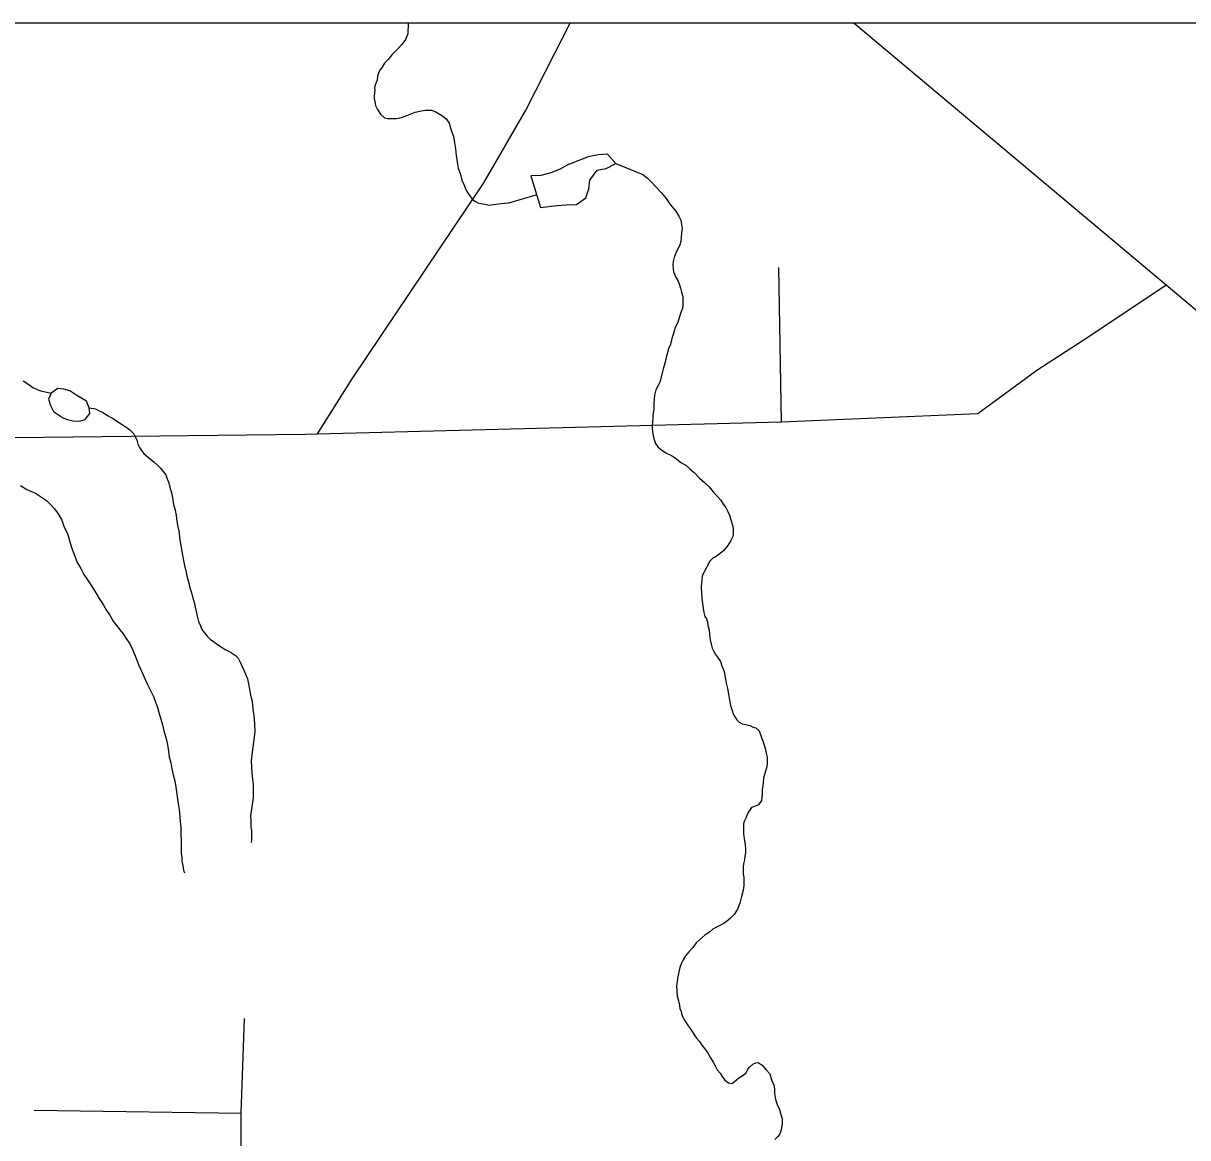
# Model space of a CAD drawing. Extents: x 103424 to 290657, y 38711 to 110967.
# Drawn here: x 214246.7907 to 214247.2366, y 40214.6745 to 40215.1012 of the extents above; entities that cross this region are included whole.
import ezdxf

# ---------------------------------------------------------------- set-up
doc = ezdxf.new("R2010")
doc.units = 0
for name, color, linetype in [('GM_X_City_Street', 7, 'Continuous'), ('GM_X_Corporation', 7, 'Continuous'), ('GM_X_County_Road', 7, 'Continuous'), ('GM_X_Minor_Lake', 7, 'Continuous'), ('GM_X_Minor_River', 7, 'Continuous')]:
    doc.layers.add(name, color=color, linetype=linetype)

msp = doc.modelspace()

# ---------------------------------------------------------------- linework, layer by layer
at = {"layer": 'GM_X_City_Street'}
for p, q in [((214247.08098, 40214.94864), (214247.08005, 40215.00777)), ((214246.79483, 40214.68515), (214246.87411, 40214.68389))]:
    msp.add_line(p, q, dxfattribs=at)
for points in [[(214246.90342, 40214.94404), (214247.08098, 40214.94864), (214247.15627, 40214.95183), (214247.17887, 40214.96837), (214247.19867, 40214.98138), (214247.22833, 40215.0011)], [(214246.87404, 40214.5198), (214246.87411, 40214.68389), (214246.87536, 40214.72018)]]:
    msp.add_lwpolyline(points, dxfattribs=at)
at = {"layer": 'GM_X_Corporation'}
for points in [[(214247.88425, 40215.10125), (214246.35258, 40215.10125), (214246.35258, 40213.74302), (214246.50862, 40213.74676), (214247.49304, 40213.75527), (214247.63273, 40213.75746), (214247.88095, 40213.75762), (214247.88494, 40213.98106), (214247.88525, 40214.01696), (214247.8863, 40214.63438), (214247.88621, 40214.66416), (214247.88593, 40214.68485)], [(214247.88203, 40215.10125), (214246.35258, 40215.10125), (214246.35258, 40213.73749), (214247.49304, 40213.75527), (214247.63273, 40213.75746), (214247.88095, 40213.75762), (214247.88261, 40214.4628)], [(214247.88425, 40215.10125), (214246.35258, 40215.10125), (214246.35258, 40213.74302), (214246.50862, 40213.74676), (214247.49304, 40213.75527), (214247.63273, 40213.75746), (214247.88095, 40213.75762), (214247.88494, 40213.98106), (214247.88525, 40214.01696), (214247.8863, 40214.63438), (214247.88621, 40214.66416), (214247.88593, 40214.68485)]]:
    msp.add_lwpolyline(points, close=True, dxfattribs=at)
at = {"layer": 'GM_X_County_Road'}
for points in [[(214246.89848, 40214.94398), (214246.90342, 40214.94404), (214246.9167, 40214.96509), (214246.96708, 40215.04019), (214246.98304, 40215.06775), (214246.99431, 40215.09007), (214247.00016, 40215.10125)], [(214247.1089, 40215.10125), (214247.12148, 40215.09064), (214247.22833, 40215.0011), (214247.2441, 40214.9878), (214247.29538, 40214.93945), (214247.41726, 40214.82428), (214247.50398, 40214.74242), (214247.52333, 40214.72293), (214247.53969, 40214.7079), (214247.56632, 40214.68259)], [(214246.46778, 40214.92413), (214246.55035, 40214.92574), (214246.55886, 40214.92583), (214246.55997, 40214.92682), (214246.56301, 40214.92961), (214246.57646, 40214.94217), (214246.61813, 40214.94202), (214246.69559, 40214.94178), (214246.72065, 40214.94194), (214246.89848, 40214.94398)]]:
    msp.add_lwpolyline(points, dxfattribs=at)
at = {"layer": 'GM_X_Minor_Lake'}
msp.add_line((214246.98499, 40215.04279), (214246.98875, 40215.03073), dxfattribs=at)
for points in [[(214247.01764, 40215.04754), (214247.0144, 40215.05112), (214247.01081, 40215.05092), (214247.00702, 40215.05014), (214246.99983, 40215.04733)], [(214246.99983, 40215.04733), (214246.99965, 40215.04725), (214246.99626, 40215.04534), (214246.99267, 40215.04399), (214246.98888, 40215.04302), (214246.98499, 40215.04279)], [(214246.98875, 40215.03073), (214246.9952, 40215.03148), (214246.99861, 40215.03169), (214247.00258, 40215.0319), (214247.00617, 40215.03439), (214247.00728, 40215.03781), (214247.00764, 40215.04122), (214247.01046, 40215.04503), (214247.01387, 40215.04562), (214247.01764, 40215.04754)], [(214246.81119, 40214.9587), (214246.80851, 40214.96047), (214246.80623, 40214.96121), (214246.80396, 40214.96139), (214246.80132, 40214.95967), (214246.80039, 40214.95739), (214246.80116, 40214.95493), (214246.80231, 40214.95266), (214246.80568, 40214.95033)], [(214246.81217, 40214.94892), (214246.81444, 40214.9495), (214246.81613, 40214.95178), (214246.81593, 40214.95406), (214246.81497, 40214.95652), (214246.81119, 40214.9587)], [(214246.80568, 40214.95033), (214246.80706, 40214.94965), (214246.80971, 40214.94909), (214246.81217, 40214.94892)]]:
    msp.add_lwpolyline(points, dxfattribs=at)
at = {"layer": 'GM_X_Minor_River'}
for points in [[(214246.93811, 40215.10125), (214246.93801, 40215.09719), (214246.9371, 40215.09508)], [(214246.9371, 40215.09508), (214246.93561, 40215.09316), (214246.93412, 40215.09142), (214246.93188, 40215.08911), (214246.93039, 40215.08738), (214246.92908, 40215.08603), (214246.92815, 40215.08449), (214246.92722, 40215.08334), (214246.92667, 40215.08219), (214246.92631, 40215.08104), (214246.92615, 40215.07952), (214246.9256, 40215.07799), (214246.92524, 40215.07665), (214246.92526, 40215.07551), (214246.9251, 40215.07361), (214246.92512, 40215.07247), (214246.92533, 40215.07133), (214246.92554, 40215.06981), (214246.92633, 40215.0683), (214246.9275, 40215.06642), (214246.92904, 40215.06511), (214246.93019, 40215.06475), (214246.93171, 40215.06477), (214246.93361, 40215.0648), (214246.9355, 40215.06521), (214246.93758, 40215.066), (214246.94079, 40215.06719), (214246.94249, 40215.06759), (214246.94382, 40215.0678), (214246.94476, 40215.068), (214246.94571, 40215.06802), (214246.94704, 40215.06804), (214246.94838, 40215.06749), (214246.94972, 40215.06675), (214246.95126, 40215.06582), (214246.95261, 40215.0647), (214246.95377, 40215.063), (214246.95458, 40215.06035), (214246.95538, 40215.05789), (214246.9558, 40215.05543), (214246.95622, 40215.05315), (214246.95645, 40215.05068), (214246.95687, 40215.04803), (214246.95729, 40215.04575), (214246.95809, 40215.04329), (214246.95869, 40215.04121), (214246.95948, 40215.03932), (214246.96008, 40215.03781), (214246.96086, 40215.03649), (214246.96261, 40215.03385), (214246.96357, 40215.03311), (214246.96472, 40215.03255), (214246.96587, 40215.03219), (214246.96739, 40215.03202), (214246.96911, 40215.03167), (214246.97081, 40215.03188), (214246.97271, 40215.0321), (214246.97499, 40215.03232), (214246.97669, 40215.03254), (214246.98715, 40215.03559)], [(214247.01764, 40215.04754), (214247.028, 40215.04337), (214247.02954, 40215.04206), (214247.03128, 40215.04037), (214247.03302, 40215.0385), (214247.03495, 40215.03643), (214247.03689, 40215.03418), (214247.03845, 40215.03192), (214247.04058, 40215.02929), (214247.04175, 40215.02741), (214247.04253, 40215.0259), (214247.04275, 40215.02419), (214247.04297, 40215.02267), (214247.0428, 40215.02096), (214247.04264, 40215.01924), (214247.04248, 40215.01772), (214247.04194, 40215.016), (214247.04138, 40215.01485), (214247.04047, 40215.01294), (214247.03992, 40215.0116), (214247.03956, 40215.01007), (214247.0394, 40215.00874), (214247.03961, 40215.00722), (214247.03963, 40215.00608), (214247.04003, 40215.00514), (214247.04042, 40215.00419), (214247.0412, 40215.00306), (214247.04179, 40215.00155), (214247.04239, 40214.99985), (214247.0428, 40214.99833), (214247.0432, 40214.99662), (214247.04322, 40214.99549), (214247.04324, 40214.99434), (214247.04326, 40214.99339), (214247.04309, 40214.99206), (214247.04254, 40214.99053), (214247.042, 40214.98881), (214247.04128, 40214.98671), (214247.04036, 40214.9848), (214247.03964, 40214.9825), (214247.0391, 40214.98059), (214247.03857, 40214.9783), (214247.03783, 40214.97658), (214247.03729, 40214.97467), (214247.03676, 40214.97276), (214247.0364, 40214.97105), (214247.03586, 40214.96933), (214247.03551, 40214.9678), (214247.03443, 40214.96379), (214247.0337, 40214.96226), (214247.03296, 40214.96092), (214247.03243, 40214.95882), (214247.03226, 40214.9573), (214247.0321, 40214.95577), (214247.03212, 40214.95444), (214247.03214, 40214.9533), (214247.03196, 40214.95216), (214247.03179, 40214.95102), (214247.03181, 40214.95007), (214247.03164, 40214.94873), (214247.03148, 40214.94721), (214247.0315, 40214.94607), (214247.03172, 40214.94398), (214247.03213, 40214.94227), (214247.03273, 40214.94038), (214247.0337, 40214.93906), (214247.03505, 40214.93794), (214247.03678, 40214.93683), (214247.03888, 40214.93572), (214247.04081, 40214.93442), (214247.04254, 40214.93311), (214247.04445, 40214.932), (214247.046, 40214.93069), (214247.04754, 40214.92919), (214247.04966, 40214.92713), (214247.05159, 40214.92545), (214247.05333, 40214.92376), (214247.05488, 40214.92188), (214247.05643, 40214.92019), (214247.05778, 40214.91869), (214247.05876, 40214.91718), (214247.05973, 40214.91587), (214247.06051, 40214.91436), (214247.06111, 40214.91285), (214247.0617, 40214.91114), (214247.06231, 40214.90906), (214247.06252, 40214.90773), (214247.06254, 40214.90659), (214247.06256, 40214.90564), (214247.06238, 40214.90469), (214247.06165, 40214.90316), (214247.06054, 40214.90124), (214247.05886, 40214.89931), (214247.05717, 40214.89796), (214247.05567, 40214.89679), (214247.05473, 40214.8964), (214247.05361, 40214.89524)], [(214246.79068, 40214.9644), (214246.79279, 40214.96291), (214246.79433, 40214.96179), (214246.79605, 40214.96105), (214246.79739, 40214.9605), (214246.80132, 40214.95967)], [(214246.81593, 40214.95406), (214246.8184, 40214.95359), (214246.81975, 40214.95285), (214246.82108, 40214.95229), (214246.82224, 40214.95155), (214246.8232, 40214.95099), (214246.82415, 40214.95044), (214246.82511, 40214.94988), (214246.82608, 40214.94914), (214246.82722, 40214.94858), (214246.82819, 40214.94784), (214246.82934, 40214.94709), (214246.83049, 40214.94635), (214246.83145, 40214.9456), (214246.833, 40214.9441), (214246.83359, 40214.94297), (214246.83418, 40214.94165), (214246.83458, 40214.94013), (214246.83517, 40214.93881), (214246.83595, 40214.93768), (214246.83692, 40214.93656), (214246.83789, 40214.93562), (214246.83943, 40214.93431), (214246.84078, 40214.93319), (214246.84212, 40214.93207), (214246.84328, 40214.93094), (214246.84425, 40214.92963), (214246.84523, 40214.92831), (214246.84582, 40214.9268), (214246.84642, 40214.92529), (214246.84682, 40214.92358), (214246.84743, 40214.9215), (214246.84784, 40214.9196), (214246.84826, 40214.91695), (214246.84887, 40214.91487), (214246.84928, 40214.91278), (214246.84951, 40214.9105), (214246.84992, 40214.90842), (214246.85034, 40214.90633), (214246.85056, 40214.90424), (214246.85162, 40214.8976), (214246.85203, 40214.89552), (214246.85244, 40214.89362), (214246.85306, 40214.89097)], [(214246.78963, 40214.92426), (214246.79212, 40214.92278), (214246.79538, 40214.9213), (214246.79768, 40214.91982), (214246.7996, 40214.91851), (214246.80115, 40214.91701), (214246.80269, 40214.91533), (214246.80405, 40214.91345), (214246.80542, 40214.91099), (214246.80642, 40214.90835), (214246.8076, 40214.90589), (214246.8084, 40214.90324), (214246.8092, 40214.90059), (214246.8104, 40214.89719), (214246.81139, 40214.89473), (214246.81276, 40214.89247), (214246.81393, 40214.8902), (214246.8153, 40214.88813), (214246.81686, 40214.88587), (214246.81842, 40214.88323), (214246.81979, 40214.88097), (214246.82134, 40214.87871), (214246.82252, 40214.87645), (214246.82388, 40214.87457), (214246.82506, 40214.8723), (214246.82777, 40214.86892), (214246.82894, 40214.86742), (214246.8301, 40214.86572), (214246.83147, 40214.86365), (214246.83265, 40214.8612), (214246.83383, 40214.85836), (214246.83483, 40214.85572), (214246.83818, 40214.84835), (214246.83956, 40214.84552), (214246.84054, 40214.84344), (214246.84133, 40214.84136), (214246.84213, 40214.83928), (214246.84274, 40214.83701), (214246.84334, 40214.83474), (214246.84395, 40214.83265)], [(214247.05361, 40214.89524), (214247.05121, 40214.89065), (214247.05066, 40214.8895), (214247.0505, 40214.88778), (214247.05034, 40214.88569), (214247.05039, 40214.88284), (214247.05063, 40214.87999), (214247.05105, 40214.87733), (214247.05127, 40214.87562), (214247.05167, 40214.87411), (214247.05226, 40214.87317), (214247.05266, 40214.87203), (214247.05287, 40214.87071), (214247.05328, 40214.869), (214247.0535, 40214.8671), (214247.05372, 40214.8652), (214247.05413, 40214.8635), (214247.05453, 40214.86198), (214247.05512, 40214.86066), (214247.05571, 40214.85953), (214247.05649, 40214.85859), (214247.05765, 40214.85689), (214247.05825, 40214.85519), (214247.05905, 40214.85311), (214247.05947, 40214.85084), (214247.05988, 40214.84856), (214247.0603, 40214.84648), (214247.06071, 40214.84439), (214247.06113, 40214.84211), (214247.06154, 40214.84003), (214247.06214, 40214.83814), (214247.06254, 40214.83681), (214247.06313, 40214.83568), (214247.06391, 40214.83455), (214247.06488, 40214.83361), (214247.06603, 40214.83306), (214247.06736, 40214.8327), (214247.06889, 40214.83234), (214247.07023, 40214.83179), (214247.07118, 40214.83142), (214247.07253, 40214.8303), (214247.07313, 40214.8286), (214247.07413, 40214.82557), (214247.07473, 40214.82368), (214247.07514, 40214.82178), (214247.07554, 40214.82027), (214247.07557, 40214.81894), (214247.07559, 40214.8178), (214247.07541, 40214.81665), (214247.07416, 40214.81226), (214247.074, 40214.81036), (214247.07366, 40214.80769), (214247.07369, 40214.80598), (214247.07352, 40214.80484), (214247.07335, 40214.80369), (214247.07224, 40214.80197), (214247.07072, 40214.80137), (214247.06959, 40214.80098), (214247.06848, 40214.79944), (214247.06793, 40214.79829), (214247.06738, 40214.79695), (214247.06664, 40214.79542), (214247.06647, 40214.79447), (214247.06648, 40214.79352), (214247.0665, 40214.79257), (214247.06653, 40214.79105), (214247.06675, 40214.78896), (214247.06716, 40214.78687), (214247.0672, 40214.78478), (214247.06722, 40214.78364), (214247.06705, 40214.78231), (214247.06688, 40214.78097), (214247.06653, 40214.77945), (214247.06635, 40214.7783), (214247.06638, 40214.77697), (214247.0664, 40214.77564), (214247.06661, 40214.77412), (214247.06664, 40214.7726), (214247.06666, 40214.77108), (214247.06631, 40214.76937), (214247.06578, 40214.76689), (214247.06506, 40214.7644), (214247.06415, 40214.76211), (214247.06286, 40214.76), (214247.06155, 40214.75865), (214247.06061, 40214.75787), (214247.05892, 40214.75652), (214247.05742, 40214.75574), (214247.0561, 40214.75515), (214247.05478, 40214.75437), (214247.05347, 40214.75321), (214247.05177, 40214.75223), (214247.0484, 40214.74914), (214247.0471, 40214.74741), (214247.04561, 40214.74567), (214247.04431, 40214.74414), (214247.04338, 40214.7426), (214247.04265, 40214.74107), (214247.0421, 40214.73973), (214247.04175, 40214.73801), (214247.04122, 40214.73553)], [(214246.85306, 40214.89097), (214246.85347, 40214.88907), (214246.85407, 40214.88699), (214246.85448, 40214.8851), (214246.85508, 40214.8832), (214246.85549, 40214.88169), (214246.85589, 40214.88036), (214246.85629, 40214.87904), (214246.85651, 40214.87771), (214246.85691, 40214.87601), (214246.85732, 40214.8743), (214246.85774, 40214.87222), (214246.85852, 40214.87051), (214246.85911, 40214.86919), (214246.86009, 40214.86788), (214246.86106, 40214.86656), (214246.86222, 40214.86544), (214246.86356, 40214.86451), (214246.8651, 40214.86339), (214246.86644, 40214.86246), (214246.86798, 40214.86153), (214246.86932, 40214.86079), (214246.87047, 40214.86023), (214246.87201, 40214.85912), (214246.87297, 40214.85818), (214246.87376, 40214.85667), (214246.87455, 40214.85497), (214246.87533, 40214.85327), (214246.87593, 40214.85176), (214246.87652, 40214.85025), (214246.87694, 40214.84835), (214246.87735, 40214.84626), (214246.87777, 40214.84399), (214246.87837, 40214.84172), (214246.87862, 40214.83849), (214246.87904, 40214.83602), (214246.87927, 40214.83317), (214246.87933, 40214.82994), (214246.87882, 40214.82594), (214246.87832, 40214.82213), (214246.87799, 40214.81889), (214246.87803, 40214.81642), (214246.87826, 40214.81414), (214246.87848, 40214.81187), (214246.87871, 40214.80978), (214246.87874, 40214.80769), (214246.87879, 40214.80484), (214246.87777, 40214.79779), (214246.87779, 40214.79626), (214246.87781, 40214.79512), (214246.87783, 40214.7936), (214246.87804, 40214.79228), (214246.87807, 40214.79075), (214246.87809, 40214.78942), (214246.87811, 40214.78847), (214246.87793, 40214.78771), (214246.87793, 40214.78752)], [(214246.84395, 40214.83265), (214246.84455, 40214.83038), (214246.84516, 40214.82811), (214246.84577, 40214.82584), (214246.84619, 40214.82337), (214246.84662, 40214.82033), (214246.84723, 40214.81806), (214246.84764, 40214.81579), (214246.84806, 40214.81351), (214246.84867, 40214.81124), (214246.84909, 40214.80877), (214246.84951, 40214.80612), (214246.84994, 40214.80327), (214246.85037, 40214.80023), (214246.8506, 40214.79739), (214246.85083, 40214.79549), (214246.85105, 40214.79359), (214246.85109, 40214.79074), (214246.85113, 40214.78865), (214246.85116, 40214.78675), (214246.85118, 40214.78523), (214246.85121, 40214.78351), (214246.85143, 40214.78181), (214246.85145, 40214.78048), (214246.85166, 40214.77934), (214246.85187, 40214.77801), (214246.85208, 40214.77687), (214246.85228, 40214.7763), (214246.85248, 40214.77593)], [(214247.04122, 40214.73553), (214247.04104, 40214.73458), (214247.04089, 40214.73268), (214247.04092, 40214.73078), (214247.04114, 40214.72888), (214247.04155, 40214.72698), (214247.04196, 40214.72528), (214247.04217, 40214.72395), (214247.04256, 40214.723), (214247.04277, 40214.72206), (214247.04317, 40214.72092), (214247.04395, 40214.7196), (214247.04454, 40214.71847), (214247.04532, 40214.71734), (214247.04609, 40214.7164), (214247.04687, 40214.71527), (214247.04765, 40214.71395), (214247.04843, 40214.71263), (214247.0496, 40214.71132), (214247.05057, 40214.71), (214247.05154, 40214.70868), (214247.0527, 40214.70718), (214247.05388, 40214.70511), (214247.05486, 40214.70341), (214247.05564, 40214.70209), (214247.05642, 40214.70058), (214247.05758, 40214.69927), (214247.05836, 40214.69795), (214247.05934, 40214.69663), (214247.06068, 40214.69551), (214247.06221, 40214.69534), (214247.06464, 40214.69747), (214247.06634, 40214.69844), (214247.06746, 40214.69941), (214247.0682, 40214.70075), (214247.06894, 40214.70171), (214247.07006, 40214.70268), (214247.0712, 40214.70327), (214247.07214, 40214.70328), (214247.07368, 40214.70235), (214247.07445, 40214.70141), (214247.07523, 40214.70047), (214247.07658, 40214.69897), (214247.07719, 40214.6967), (214247.07818, 40214.69443), (214247.0784, 40214.69273), (214247.07842, 40214.69158), (214247.07843, 40214.69063), (214247.07884, 40214.68874), (214247.07944, 40214.68723), (214247.08023, 40214.68534), (214247.08083, 40214.68344), (214247.08124, 40214.68174), (214247.08127, 40214.68003), (214247.08093, 40214.67755), (214247.08038, 40214.67602), (214247.07964, 40214.67506), (214247.07852, 40214.6739)]]:
    msp.add_lwpolyline(points, dxfattribs=at)

doc.saveas('drawing.dxf')
